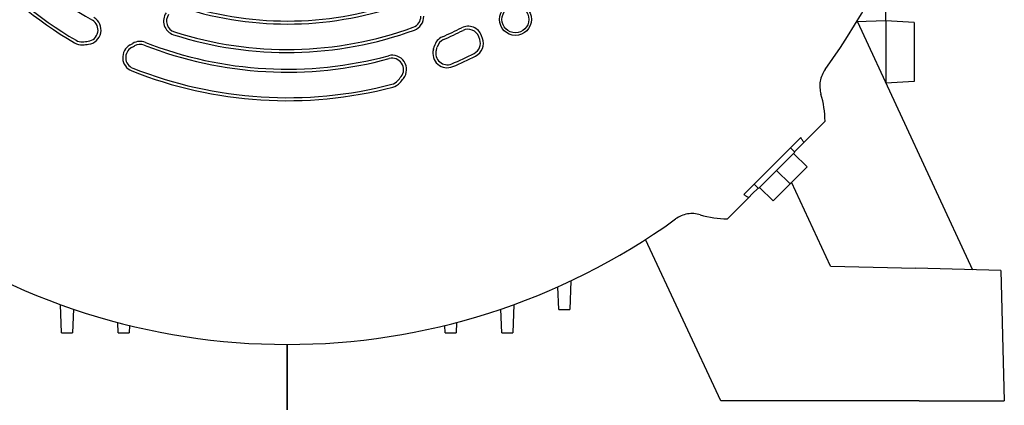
# Model space of a CAD drawing. Header units: inches. Extents: x 24 to 1128, y -58 to 748.
# Tile 265 of 656: x 423.25 to 436.93, y 293.48 to 298.84. Entities that reach past the tile are written whole.
import ezdxf

# ---------------------------------------------------------------- set-up
doc = ezdxf.new("R2010")
doc.units = ezdxf.units.IN
doc.header["$LTSCALE"] = 32
doc.header["$MEASUREMENT"] = 0
doc.layers.add('Visible (ANSI)', color=7, linetype='Continuous', lineweight=30)

msp = doc.modelspace()

# ---------------------------------------------------------------- linework, layer by layer
at = {"layer": 'Visible (ANSI)'}
for p, q in [((435.28484, 298.82567), (435.28484, 298.97774)), ((435.28484, 298.82567), (434.87571, 298.81138)), ((434.89114, 298.81192), (436.48764, 295.3675)), ((435.28484, 298.82567), (435.28484, 297.96252)), ((435.67854, 298.80503), (435.28484, 298.82567)), ((435.67854, 298.80503), (435.67854, 297.98315)), ((429.64292, 298.5687), (429.62942, 298.60598)), ((429.68208, 298.58287), (429.66859, 298.62015)), ((435.67854, 297.98315), (435.28484, 297.96252)), ((434.43913, 297.4318), (434.14316, 297.13583)), ((433.30893, 296.41297), (434.10134, 297.20537)), ((434.01832, 296.99986), (433.95708, 297.06111)), ((434.01275, 297.00543), (434.09361, 297.08629)), ((434.09361, 297.08629), (434.14316, 297.13583)), ((433.80979, 296.79133), (433.9596, 296.94114)), ((434.00301, 296.98455), (433.9596, 296.94114)), ((434.00301, 296.98455), (434.01832, 296.99986)), ((434.18953, 296.79803), (434.00301, 296.98455)), ((433.80979, 296.79133), (433.76638, 296.74792)), ((434.18953, 296.79803), (433.9529, 296.5614)), ((433.57316, 296.5547), (433.72297, 296.70451)), ((433.76638, 296.74792), (433.72297, 296.70451)), ((433.9529, 296.5614), (433.76638, 296.74792)), ((433.42802, 296.4207), (433.50887, 296.50155)), ((433.51444, 296.49598), (433.45319, 296.55723)), ((433.51444, 296.49598), (433.52975, 296.51129)), ((433.57316, 296.5547), (433.52975, 296.51129)), ((433.71627, 296.32477), (433.52975, 296.51129)), ((433.9529, 296.5614), (433.71627, 296.32477)), ((434.5167, 295.41911), (433.97414, 296.58264)), ((433.37847, 296.37115), (433.0825, 296.07518)), ((433.42802, 296.4207), (433.37847, 296.37115)), ((432.99175, 293.54617), (431.94581, 295.7892)), ((434.5167, 295.41911), (435.69902, 295.38815)), ((436.88134, 295.35719), (435.69902, 295.38815)), ((436.88134, 295.35719), (436.92876, 293.54617)), ((430.73999, 294.81738), (430.72902, 295.13168)), ((430.90589, 295.21298), (430.89207, 294.81738)), ((423.83503, 294.49105), (423.82133, 294.88328)), ((430.11494, 294.88328), (430.10124, 294.49105)), ((423.99862, 294.82092), (423.9871, 294.49105)), ((429.94916, 294.49105), (429.93764, 294.82092)), ((430.73999, 294.81738), (430.89207, 294.81738)), ((424.6216, 294.49105), (424.61659, 294.63448)), ((424.7772, 294.59364), (424.77383, 294.49105)), ((429.16243, 294.49105), (429.15906, 294.59364)), ((429.31968, 294.63448), (429.31467, 294.49105)), ((423.83503, 294.49105), (423.9871, 294.49105)), ((424.6216, 294.49105), (424.77383, 294.49105)), ((429.16243, 294.49105), (429.31467, 294.49105)), ((429.94916, 294.49105), (430.10124, 294.49105)), ((426.96813, 293.42117), (426.96813, 294.32945)), ((426.96813, 294.32945), (426.96813, 293.42117)), ((435.74726, 293.54617), (432.99175, 293.54617)), ((435.74726, 293.54617), (436.92876, 293.54617))]:
    msp.add_line(p, q, dxfattribs=at)
for radius in [0.22172, 0.18701]:
    msp.add_circle((430.13836, 298.84611), radius, dxfattribs=at)
for centre, radius, start, end in [((426.96813, 303.54617), 9.21672, 324.17061, 35.82939), ((426.96813, 303.54617), 5.43307, 203.574992, 240.128247), ((426.96813, 303.54617), 5.82905, 203.254846, 239.56729), ((426.96813, 303.54617), 5.7874, 203.254846, 239.56729), ((426.96813, 303.54617), 4.72213, 252.322112, 290.162972), ((426.96813, 303.54617), 4.76378, 252.322112, 290.162972), ((424.1837, 298.69837), 0.15748, 277.175177, 60.128247), ((424.1837, 298.69837), 0.19913, 277.175177, 60.128247), ((425.45015, 298.8235), 0.19913, 144.43042, 252.181313), ((425.45015, 298.8235), 0.15748, 144.43042, 252.181313), ((428.66649, 298.88533), 0.15748, 290.021118, 1.796716), ((428.66649, 298.88533), 0.19913, 290.021118, 1.796716), ((426.96813, 303.54617), 5.15976, 252.181313, 290.021118), ((426.96813, 303.54617), 5.11811, 252.181313, 290.021118), ((426.96813, 303.54617), 5.39142, 293.574992, 296.714615), ((426.96813, 303.54617), 5.43307, 293.574992, 296.714615), ((429.48135, 298.55237), 0.19913, 19.900602, 116.714615), ((429.48135, 298.55237), 0.15748, 19.900602, 116.714615), ((424.11643, 298.69191), 0.15748, 239.56729, 273.783341), ((424.04109, 299.83116), 1.29921, 273.783341, 277.175177), ((424.926, 298.34195), 0.19913, 68.574992, 120.719185), ((429.20407, 298.42222), 0.19913, 113.574992, 165.719185), ((429.20407, 298.42222), 0.15748, 113.574992, 165.719185), ((429.49484, 298.51509), 0.15748, 296.666741, 19.900602), ((429.49484, 298.51509), 0.19913, 296.666741, 19.900602), ((424.11643, 298.69191), 0.19913, 239.56729, 273.783341), ((424.04109, 299.83116), 1.34086, 273.783341, 277.175177), ((424.88237, 298.31687), 0.19913, 119.054592, 248.254846), ((424.88237, 298.31687), 0.15748, 119.054592, 248.254846), ((424.04109, 299.83116), 1.53315, 299.054592, 300.719185), ((424.04109, 299.83116), 1.5748, 299.054592, 300.719185), ((424.926, 298.34195), 0.15748, 68.574992, 120.719185), ((426.96813, 303.54617), 5.43307, 248.574992, 285.128247), ((426.96813, 303.54617), 5.39142, 248.574992, 285.128247), ((429.19095, 298.37364), 0.19913, 164.054592, 293.254846), ((427.52532, 298.84953), 1.53315, 344.054592, 345.719185), ((429.19095, 298.37364), 0.15748, 164.054592, 293.254846), ((427.52532, 298.84953), 1.5748, 344.054592, 345.719185), ((428.42716, 298.14936), 0.19913, 322.175177, 105.128247), ((428.42716, 298.14936), 0.15748, 322.175177, 105.128247), ((426.96813, 303.54617), 5.7874, 293.254846, 296.666741), ((426.96813, 303.54617), 5.82905, 293.254846, 296.666741), ((426.96813, 303.54617), 5.82905, 248.254846, 284.56729), ((426.96813, 303.54617), 5.7874, 248.254846, 284.56729), ((428.38415, 298.09723), 0.15748, 284.56729, 318.783341), ((427.52532, 298.84953), 1.29921, 318.783341, 322.175177), ((427.52532, 298.84953), 1.34086, 318.783341, 322.175177), ((428.38415, 298.09723), 0.19913, 284.56729, 318.783341), ((426.96813, 303.54617), 9.21672, 234.17061, 305.82939)]:
    msp.add_arc(centre, radius, start, end, dxfattribs=at)
for centre, major_axis, start_param, end_param in [((433.10679, 297.43008), (-0.64068, 1.17715), 4.21843373, 4.50316654), ((433.08422, 297.40752), (1.17715, -0.64068), 4.92161141, 5.20634422)]:
    msp.add_ellipse(centre, major_axis=major_axis, ratio=0.99242516, start_param=start_param, end_param=end_param, dxfattribs=at)
for points, knots in [([(434.44072, 298.15094), (434.42313, 298.12659), (434.40834, 298.10022), (434.38512, 298.0448), (434.37669, 298.01577), (434.36662, 297.95649), (434.365, 297.92625), (434.36868, 297.86618), (434.37399, 297.83637), (434.38261, 297.80755)], [0, 0, 0, 0, 0.228907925, 0.228907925, 0.457824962, 0.457824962, 0.687125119, 0.687125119, 0.916414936, 0.916414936, 0.916414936, 0.916414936]), ([(434.14316, 297.13583), (434.13724, 297.14641), (434.13087, 297.15747), (434.1171, 297.18046), (434.10959, 297.19259), (434.10134, 297.20537)], [0.000001, 0.000001, 0.000001, 0.000001, 0.301645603, 0.301645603, 0.603058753, 0.603058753, 0.603058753, 0.603058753]), ([(433.30893, 296.41297), (433.32171, 296.40471), (433.33385, 296.3972), (433.35683, 296.38344), (433.36789, 296.37706), (433.37847, 296.37115)], [0.000001, 0.000001, 0.000001, 0.000001, 0.301847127, 0.301847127, 0.603926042, 0.603926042, 0.603926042, 0.603926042]), ([(432.70675, 296.13169), (432.67797, 296.1403), (432.64821, 296.1456), (432.58824, 296.1493), (432.55805, 296.1477), (432.49876, 296.13768), (432.46967, 296.12925), (432.41417, 296.10601), (432.38775, 296.0912), (432.36336, 296.07359)], [0.000000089, 0.000000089, 0.000000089, 0.000000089, 0.228896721, 0.228896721, 0.457816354, 0.457816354, 0.687079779, 0.687079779, 0.916348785, 0.916348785, 0.916348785, 0.916348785])]:
    msp.add_open_spline(points, degree=3, knots=knots, dxfattribs=at)

doc.saveas('drawing.dxf')
